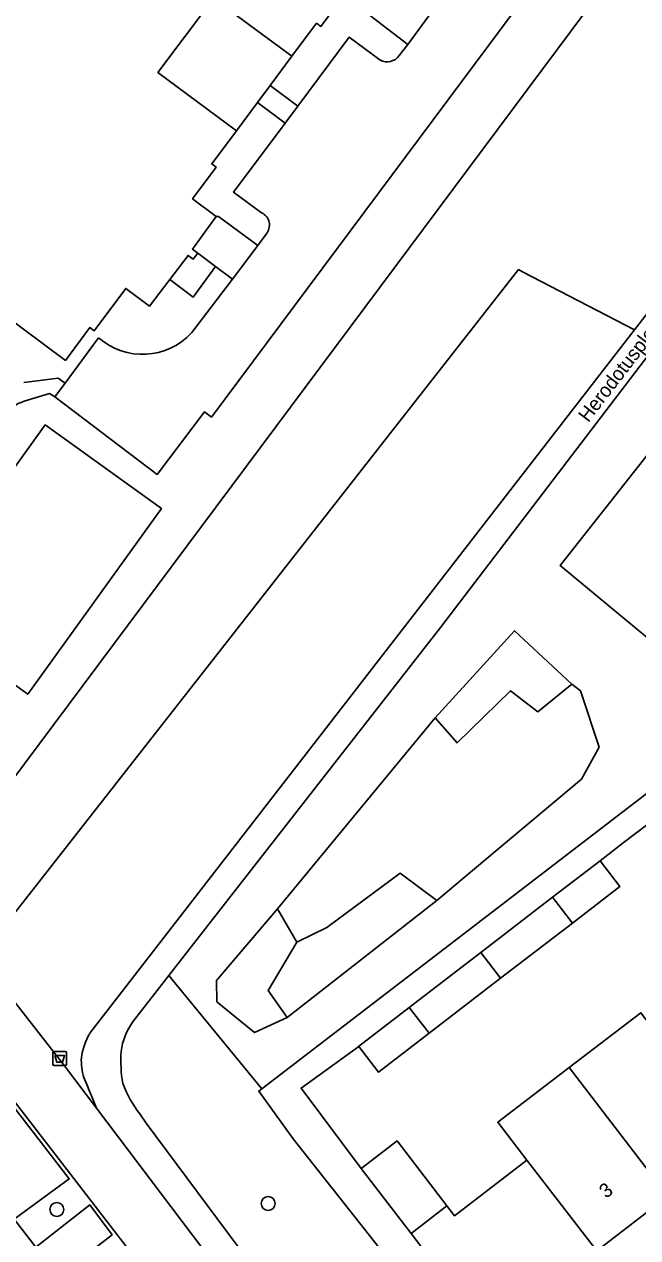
# Model space of a CAD drawing. Extents: x 159352 to 160617, y 385888 to 387323.
# Drawn here: x 159728.2 to 159771.7, y 386870.8 to 386956.8 of the extents above; entities that cross this region are included whole.
import ezdxf

# ---------------------------------------------------------------- set-up
doc = ezdxf.new("R2010")
doc.units = 0
for name, color, linetype in [('IMGEO_Afvalbak', 7, 'Continuous'), ('IMGEO_Boom', 7, 'Continuous'), ('IMGEO_Erf', 7, 'Continuous'), ('IMGEO_Groenvoorziening', 7, 'Continuous'), ('IMGEO_Hek', 7, 'Continuous'), ('IMGEO_Openbare_ruimte_label', 7, 'Continuous'), ('IMGEO_Pand', 7, 'Continuous'), ('IMGEO_Pand_nummerreeks', 7, 'Continuous'), ('IMGEO_Parkeervlak_open', 7, 'Continuous'), ('IMGEO_Rijbaan_lokaal_open', 7, 'Continuous'), ('IMGEO_Voetpad_halfverhard', 7, 'Continuous'), ('IMGEO_Voetpad_open', 7, 'Continuous')]:
    doc.layers.add(name, color=color, linetype=linetype)

msp = doc.modelspace()

# ---------------------------------------------------------------- linework, layer by layer
at = {"layer": 'IMGEO_Afvalbak'}
for p, q in [((159730.201, 386883.088), (159730.201, 386883.888)), ((159730.201, 386883.888), (159730.201, 386883.088)), ((159730.301, 386883.988), (159731.091, 386883.988)), ((159731.091, 386883.988), (159730.301, 386883.988)), ((159731.191, 386883.888), (159731.191, 386883.088)), ((159731.191, 386883.088), (159731.191, 386883.888)), ((159731.091, 386882.988), (159730.301, 386882.988)), ((159730.301, 386882.988), (159731.091, 386882.988))]:
    msp.add_line(p, q, dxfattribs=at)
msp.add_lwpolyline([(159730.344, 386883.702), (159731.048, 386883.702), (159730.899, 386883.232), (159730.493, 386883.232), (159730.344, 386883.702)], dxfattribs=at)
for centre, start, end in [((159730.301, 386883.888), 90, 180), ((159730.301, 386883.888), 90, 180), ((159731.091, 386883.888), 0, 90), ((159731.091, 386883.888), 360, 90), ((159730.301, 386883.088), 180, 270), ((159730.301, 386883.088), 180, 270), ((159731.091, 386883.088), 270, 0), ((159731.091, 386883.088), 270, 0)]:
    msp.add_arc(centre, 0.1, start, end, dxfattribs=at)
at = {"layer": 'IMGEO_Boom'}
for centre in [(159730.494, 386872.785), (159745.477, 386873.211)]:
    msp.add_circle(centre, 0.489, dxfattribs=at)
at = {"layer": 'IMGEO_Erf'}
for points in [[(159747.165, 386954.508), (159741.61, 386958.619), (159737.66, 386953.348), (159743.233, 386949.213), (159744.723, 386951.219), (159745.607, 386952.411)], [(159860.725, 386927.055), (159853.856, 386936.105), (159849.215, 386932.539), (159849.641, 386931.985), (159844.498, 386928.033), (159839.446, 386924.152), (159834.401, 386920.276), (159829.349, 386916.394), (159824.296, 386912.512), (159819.251, 386908.636), (159814.206, 386904.76), (159809.154, 386900.878), (159804.102, 386896.997), (159799.065, 386893.127), (159794.013, 386889.245), (159788.968, 386885.369), (159783.932, 386881.5), (159778.871, 386877.611), (159773.819, 386873.73), (159768.774, 386869.854), (159763.584, 386865.866), (159761.45, 386868.643), (159758.956, 386866.727), (159767.092, 386855.2)]]:
    msp.add_lwpolyline(points, close=True, dxfattribs=at)
msp.add_lwpolyline([(159772.383, 386900.09), (159770.652, 386898.759), (159769.015, 386897.501), (159770.412, 386895.674), (159767.042, 386893.084), (159761.954, 386889.174), (159756.883, 386885.277), (159753.294, 386882.519), (159751.898, 386884.336), (159747.807, 386881.393), (159752.073, 386875.686), (159754.618, 386877.641), (159758.152, 386873.042), (159758.696, 386872.334), (159763.824, 386876.274), (159761.747, 386878.968), (159766.818, 386882.843), (159771.901, 386886.729)], dxfattribs=at)
at = {"layer": 'IMGEO_Groenvoorziening'}
for points in [[(159702.168, 386888.791), (159693.696, 386883.4), (159698.121, 386874.803), (159698.209, 386874.866), (159695.058, 386881.091), (159715.214, 386896.32), (159718.761, 386891.725), (159774.298, 386966.176), (159753.513, 387000), (159746.025, 387011.795), (159738.495, 387007.015)], [(159812.301, 387007.409), (159811.561, 387006.471), (159810.681, 387004.435), (159804.942, 386990.514), (159791.233, 386957.826), (159786.993, 386952.388), (159757.688, 386914.015), (159739.847, 386891.186), (159738.432, 386889.367), (159738.656, 386889.094), (159745.023, 386881.34), (159791.255, 386916.774), (159793.459, 386918.463), (159826.254, 386943.598), (159830.425, 386946.795), (159824.988, 386949.948), (159819.622, 386954.983), (159818.184, 386956.527), (159816.563, 386958.532), (159815.161, 386960.695)], [(159774.298, 386966.176), (159718.761, 386891.725), (159721.842, 386887.735), (159725.007, 386890.637), (159763.231, 386939.377), (159763.517, 386939.229), (159771.452, 386935.106), (159778.636, 386944.378), (159785.829, 386954.225), (159789.708, 386959.217)], [(159765.075, 386960.592), (159741.459, 386928.93), (159740.954, 386929.295), (159737.611, 386924.872), (159730.351, 386930.364), (159729.971, 386930.589), (159728.186, 386930.049)], [(159754.772, 386954.548), (159755.374, 386955.328), (159752.627, 386957.433), (159752.548, 386957.575), (159750.873, 386958.839), (159749.221, 386956.611), (159748.912, 386956.827), (159747.165, 386954.508), (159745.607, 386952.411), (159747.572, 386950.953), (159751.218, 386955.837)], [(159751.218, 386955.837), (159753.394, 386954.229)], [(159746.684, 386949.764), (159744.723, 386951.219), (159743.233, 386949.213), (159741.482, 386946.866), (159741.781, 386946.638), (159740.122, 386944.4), (159741.8, 386943.146), (159741.954, 386943.149), (159744.742, 386941.088), (159745.326, 386941.892)], [(159745.016, 386943.41), (159743.023, 386944.86), (159746.684, 386949.764)], [(159740.056, 386934.912), (159742.942, 386938.705), (159741.754, 386939.597), (159740.16, 386937.431), (159738.497, 386938.679), (159737.054, 386936.791), (159735.381, 386938.043), (159733.146, 386935.048), (159732.832, 386935.269), (159731.109, 386932.945), (159720.202, 386941.059), (159714.993, 386934.053), (159711.09, 386936.957), (159708.924, 386934.04)], [(159771.452, 386935.106), (159763.517, 386939.229), (159763.231, 386939.377), (159725.007, 386890.637), (159726.237, 386889.074), (159731.048, 386882.962), (159733.313, 386879.966), (159732.948, 386880.836)], [(159732.835, 386885.268), (159771.452, 386935.106)], [(159728.163, 386931.368), (159730.585, 386931.69), (159731.076, 386931.343), (159733.45, 386934.549)], [(159708.333, 386902.169), (159718.376, 386916.141), (159720.23, 386915.265), (159729.666, 386928.377), (159737.905, 386922.447), (159728.439, 386909.294), (159727.358, 386910.072), (159726.222, 386908.485), (159722.103, 386911.496), (159720.661, 386910.461), (159722.431, 386908.028), (159720.017, 386906.272), (159718.238, 386908.717), (159717.162, 386907.926), (159725.572, 386901.866), (159719.644, 386893.641), (159709.773, 386900.751), (159709.469, 386900.644)], [(159753.165, 386847.159), (159723.574, 386885.491), (159721.842, 386887.735), (159718.761, 386891.725), (159715.214, 386896.32), (159695.058, 386881.091), (159698.209, 386874.866), (159701.236, 386877.216), (159698.243, 386881.148), (159712.173, 386891.991), (159715.189, 386888.059), (159715.264, 386887.985), (159719.026, 386890.895), (159723.398, 386885.255), (159731.379, 386874.959), (159727.475, 386872.107), (159728.995, 386870.127), (159732.824, 386873.11), (159734.415, 386870.999), (159730.584, 386868.038)], [(159747.26, 386877.795), (159744.809, 386881.176), (159745.023, 386881.34), (159738.656, 386889.094), (159738.432, 386889.367), (159735.863, 386886.068)], [(159736.384, 386879.556), (159736.833, 386878.896), (159759.06, 386849.037), (159764.634, 386853.314), (159764.906, 386853.99), (159764.977, 386854.518), (159764.937, 386855.049), (159764.787, 386855.56), (159763.841, 386856.794), (159747.26, 386877.795)]]:
    msp.add_lwpolyline(points, dxfattribs=at)
for points in [[(159808.042, 386936.349), (159802.839, 386942.436), (159796.786, 386946.987), (159791.292, 386950.249), (159766.183, 386918.412), (159775.837, 386910.397)], [(159796.786, 386946.987), (159802.839, 386942.436), (159808.042, 386936.349), (159775.837, 386910.397), (159766.183, 386918.412), (159791.292, 386950.249)], [(159757.314, 386907.62), (159762.939, 386913.794), (159767.001, 386910.008), (159767.63, 386909.545), (159768.933, 386905.541), (159767.684, 386903.283), (159759.23, 386896.183), (159757.436, 386894.684), (159746.827, 386886.386), (159744.519, 386885.317), (159741.84, 386887.508), (159741.808, 386889.015), (159746.133, 386894.096)], [(159767.001, 386910.008), (159762.939, 386913.794), (159757.314, 386907.62), (159758.87, 386905.84), (159762.652, 386909.524), (159764.6, 386908.057)], [(159767.001, 386910.008), (159764.6, 386908.057), (159762.652, 386909.524), (159758.87, 386905.84), (159757.314, 386907.62), (159746.133, 386894.096), (159747.498, 386891.719), (159749.629, 386892.755), (159754.846, 386896.605), (159757.436, 386894.684), (159759.23, 386896.183), (159767.684, 386903.283), (159768.933, 386905.541), (159767.63, 386909.545)], [(159757.436, 386894.684), (159754.846, 386896.605), (159749.629, 386892.755), (159747.498, 386891.719), (159745.484, 386888.302), (159746.827, 386886.386)], [(159747.498, 386891.719), (159746.133, 386894.096), (159741.808, 386889.015), (159741.84, 386887.508), (159744.519, 386885.317), (159746.827, 386886.386), (159745.484, 386888.302)], [(159748.457, 386859.933), (159733.313, 386879.966), (159731.048, 386882.962), (159726.237, 386889.074), (159725.007, 386890.637), (159721.842, 386887.735), (159723.574, 386885.491), (159753.165, 386847.159), (159753.65, 386846.546), (159754.395, 386845.605), (159754.463, 386845.502), (159757.568, 386847.881)]]:
    msp.add_lwpolyline(points, close=True, dxfattribs=at)
for centre, radius, start, end in [((159753.906, 386955.154), 1.057, 241.03886, 325.02931), ((159744.585, 386942.531), 0.979, 319.20379, 63.88024), ((159736.568, 386938.094), 4.722, 228.66915, 317.62133), ((159729.582, 386925.915), 4.364, 108.66193, 156.45454), ((159739.474, 386883.476), 4.444, 144.33099, 173.36505), ((159737.296, 386882.751), 5.122, 150.57119, 171.15307), ((159736.276, 386883.347), 4.046, 177.2801, 197.37272), ((159745.235, 386883.313), 10.199, 176.195, 189.03294), ((159510.595, 386790.642), 239.949, 22.07923, 22.41539), ((159743.291, 386884.891), 8.728, 201.3635, 217.68456)]:
    msp.add_arc(centre, radius, start, end, dxfattribs=at)
at = {"layer": 'IMGEO_Hek'}
msp.add_lwpolyline([(159753.165, 386847.159), (159723.574, 386885.491)], dxfattribs=at)
at = {"layer": 'IMGEO_Pand'}
msp.add_lwpolyline([(159720.202, 386941.059), (159731.109, 386932.945), (159732.832, 386935.269), (159733.146, 386935.048), (159735.381, 386938.043), (159737.054, 386936.791), (159738.497, 386938.679), (159739.797, 386940.379), (159740.157, 386940.109), (159740.487, 386940.548), (159740.103, 386940.834), (159741.8, 386943.146), (159740.122, 386944.4), (159741.781, 386946.638), (159741.482, 386946.866), (159743.233, 386949.213), (159737.66, 386953.348), (159741.61, 386958.619), (159747.165, 386954.508), (159748.912, 386956.827), (159749.221, 386956.611), (159750.873, 386958.839)], dxfattribs=at)
for points in [[(159720.2, 386915.224), (159727.358, 386910.072), (159728.439, 386909.294), (159737.905, 386922.447), (159729.666, 386928.377), (159720.23, 386915.265)], [(159769.015, 386897.501), (159765.645, 386894.912), (159767.042, 386893.084), (159770.412, 386895.674)], [(159767.042, 386893.084), (159765.645, 386894.912), (159760.553, 386890.999), (159761.954, 386889.174)], [(159761.954, 386889.174), (159760.553, 386890.999), (159755.478, 386887.099), (159756.883, 386885.277)], [(159756.883, 386885.277), (159755.478, 386887.099), (159751.892, 386884.343), (159751.898, 386884.336), (159753.294, 386882.519)], [(159766.818, 386882.843), (159773.819, 386873.73), (159778.871, 386877.611), (159771.901, 386886.729)], [(159761.747, 386878.968), (159763.824, 386876.274), (159768.774, 386869.854), (159773.819, 386873.73), (159766.818, 386882.843)], [(159758.152, 386873.042), (159754.618, 386877.641), (159752.073, 386875.686), (159755.607, 386871.087)], [(159763.824, 386876.274), (159758.696, 386872.334), (159758.152, 386873.042), (159755.607, 386871.087), (159758.956, 386866.727), (159761.45, 386868.643), (159763.584, 386865.866), (159768.774, 386869.854)]]:
    msp.add_lwpolyline(points, close=True, dxfattribs=at)
at = {"layer": 'IMGEO_Parkeervlak_open'}
for points in [[(159727.475, 386872.107), (159731.379, 386874.959), (159723.398, 386885.255), (159719.026, 386890.895), (159715.264, 386887.985), (159720.432, 386881.264)], [(159728.995, 386870.127), (159730.584, 386868.038), (159734.415, 386870.999), (159732.824, 386873.11)]]:
    msp.add_lwpolyline(points, close=True, dxfattribs=at)
at = {"layer": 'IMGEO_Rijbaan_lokaal_open'}
for points in [[(159761.326, 386963.316), (159757.132, 386957.718), (159755.374, 386955.328), (159754.772, 386954.548)], [(159733.45, 386934.549), (159731.076, 386931.343), (159730.351, 386930.364), (159737.611, 386924.872), (159740.954, 386929.295), (159741.459, 386928.93), (159765.075, 386960.592)], [(159753.394, 386954.229), (159751.218, 386955.837), (159747.572, 386950.953), (159746.684, 386949.764), (159743.023, 386944.86), (159745.016, 386943.41)], [(159745.326, 386941.892), (159744.742, 386941.088), (159742.942, 386938.705), (159740.056, 386934.912)], [(159728.995, 386870.127), (159727.475, 386872.107), (159720.432, 386881.264), (159715.264, 386887.985), (159715.189, 386888.059), (159701.236, 386877.216), (159698.209, 386874.866), (159700.085, 386871.159), (159700.406, 386871.296), (159701.89, 386869.442)]]:
    msp.add_lwpolyline(points, dxfattribs=at)
for centre, radius, start, end in [((159753.906, 386955.154), 1.057, 241.03886, 325.02931), ((159744.585, 386942.531), 0.979, 319.20379, 63.88024), ((159736.568, 386938.094), 4.722, 228.66915, 317.62133)]:
    msp.add_arc(centre, radius, start, end, dxfattribs=at)
at = {"layer": 'IMGEO_Voetpad_halfverhard'}
for points in [[(159827.842, 387027.031), (159824.094, 387024.691), (159809.871, 387007.709), (159789.708, 386959.217), (159785.829, 386954.225), (159778.636, 386944.378), (159771.452, 386935.106), (159732.835, 386885.268)], [(159735.863, 386886.068), (159738.432, 386889.367), (159739.847, 386891.186), (159757.688, 386914.015), (159786.993, 386952.388)], [(159728.186, 386930.049), (159729.971, 386930.589), (159730.351, 386930.364), (159731.076, 386931.343), (159730.585, 386931.69), (159728.163, 386931.368)], [(159732.948, 386880.836), (159733.313, 386879.966), (159748.457, 386859.933), (159757.568, 386847.881), (159759.06, 386849.037), (159736.833, 386878.896), (159736.384, 386879.556)]]:
    msp.add_lwpolyline(points, dxfattribs=at)
for centre, radius, start, end in [((159729.582, 386925.915), 4.364, 108.66193, 156.45454), ((159739.474, 386883.476), 4.444, 144.33099, 173.36505), ((159737.296, 386882.751), 5.122, 150.57119, 171.15307), ((159736.276, 386883.347), 4.046, 177.2801, 197.37272), ((159745.235, 386883.313), 10.199, 176.195, 189.03294), ((159510.595, 386790.642), 239.949, 22.07923, 22.41539), ((159743.291, 386884.891), 8.728, 201.3635, 217.68456)]:
    msp.add_arc(centre, radius, start, end, dxfattribs=at)
at = {"layer": 'IMGEO_Voetpad_open'}
for points in [[(159757.132, 386957.718), (159755.983, 386958.587), (159754.667, 386959.583), (159754.277, 386959.867), (159752.548, 386957.575), (159752.627, 386957.433), (159755.374, 386955.328)], [(159745.607, 386952.411), (159744.723, 386951.219), (159746.684, 386949.764), (159747.572, 386950.953)], [(159744.742, 386941.088), (159741.954, 386943.149), (159741.8, 386943.146), (159740.103, 386940.834), (159740.487, 386940.548), (159741.754, 386939.597), (159742.942, 386938.705)], [(159741.754, 386939.597), (159740.487, 386940.548), (159740.157, 386940.109), (159739.797, 386940.379), (159738.497, 386938.679), (159740.16, 386937.431)]]:
    msp.add_lwpolyline(points, close=True, dxfattribs=at)
for points in [[(159830.425, 386946.795), (159826.254, 386943.598), (159793.459, 386918.463), (159791.255, 386916.774), (159745.023, 386881.34), (159744.809, 386881.176), (159747.26, 386877.795), (159763.841, 386856.794)], [(159758.956, 386866.727), (159755.607, 386871.087), (159752.073, 386875.686), (159747.807, 386881.393), (159751.898, 386884.336), (159751.892, 386884.343), (159755.478, 386887.099), (159760.553, 386890.999), (159765.645, 386894.912), (159769.015, 386897.501), (159770.652, 386898.759), (159772.383, 386900.09)]]:
    msp.add_lwpolyline(points, dxfattribs=at)

# ---------------------------------------------------------------- texts
at = {"layer": 'IMGEO_Openbare_ruimte_label'}
msp.add_text('Herodotusplein', height=1, rotation=52.4419, dxfattribs=at).set_placement((159768.171, 386928.491))
at = {"layer": 'IMGEO_Pand_nummerreeks'}
msp.add_text('3', height=1, rotation=37.53566, dxfattribs=at).set_placement((159769.424, 386873.531))

doc.saveas('drawing.dxf')
